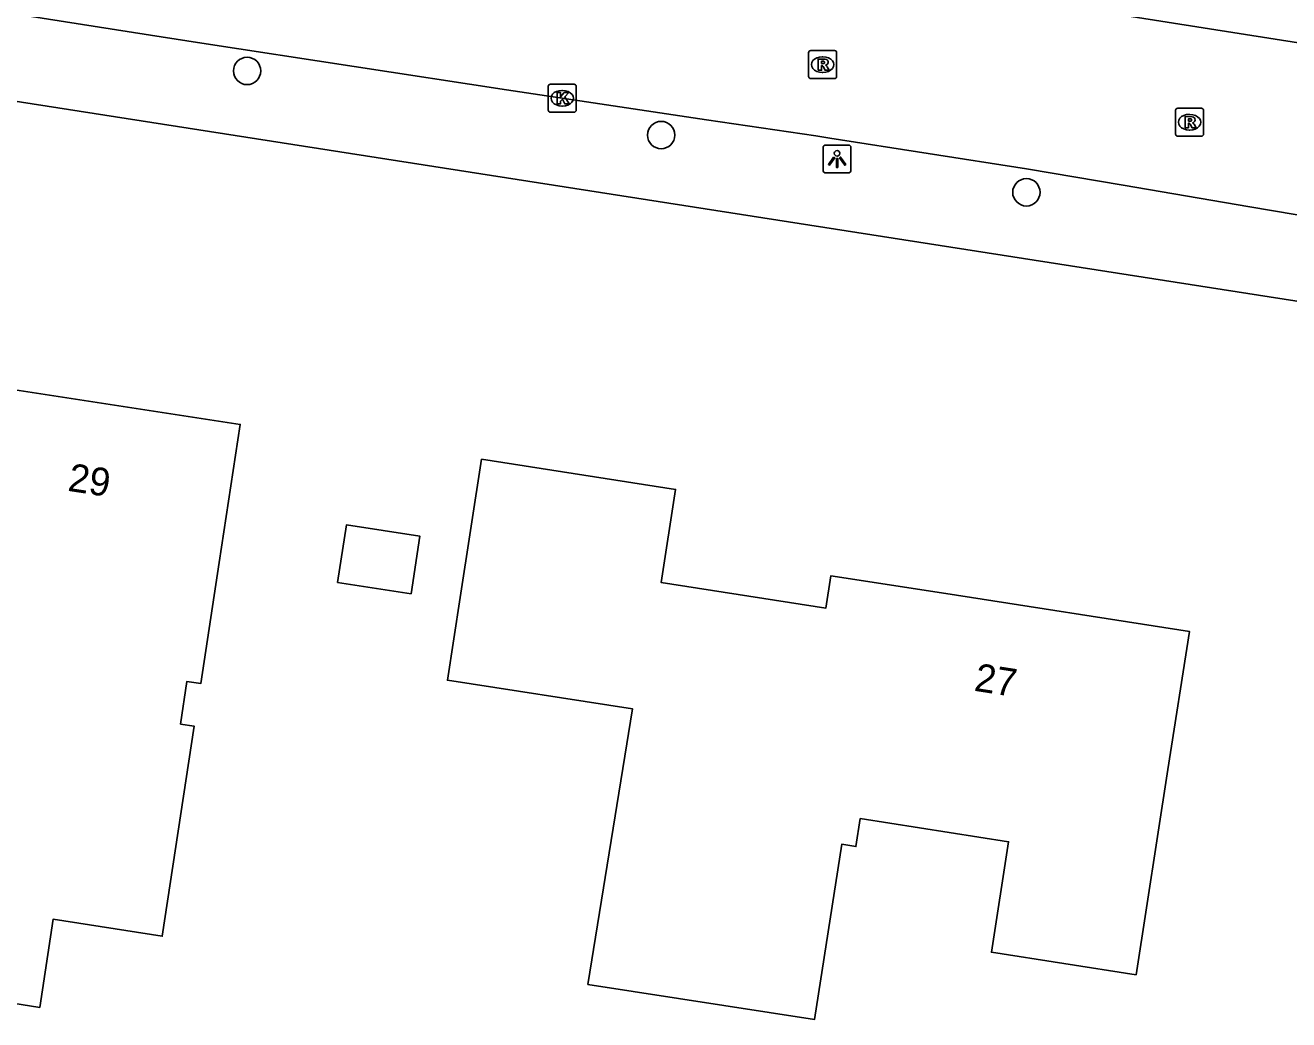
# Model space of a CAD drawing. Extents: x 161486 to 162249, y 379484 to 380829.
# Drawn here: x 161700.97 to 161746.18, y 380408.38 to 380443.95 of the extents above; entities that cross this region are included whole.
import ezdxf

# ---------------------------------------------------------------- set-up
doc = ezdxf.new("R2010")
doc.units = 0
for name, color, linetype in [('IMGEO_Boom', 7, 'Continuous'), ('IMGEO_Kolk', 7, 'Continuous'), ('IMGEO_Lichtpunt', 7, 'Continuous'), ('IMGEO_Pand', 7, 'Continuous'), ('IMGEO_Pand_nummerreeks', 7, 'Continuous'), ('IMGEO_Rijbaan_lokaal_open', 7, 'Continuous'), ('IMGEO_Rioolput', 7, 'Continuous'), ('IMGEO_Voetpad_open', 7, 'Continuous')]:
    doc.layers.add(name, color=color, linetype=linetype)

msp = doc.modelspace()

# ---------------------------------------------------------------- linework, layer by layer
at = {"layer": 'IMGEO_Boom'}
for centre in [(161708.906, 380442.314), (161723.725, 380440.023), (161736.79, 380437.973)]:
    msp.add_circle(centre, 0.489, dxfattribs=at)
at = {"layer": 'IMGEO_Kolk'}
for p, q in [((161719.683, 380440.913), (161719.683, 380441.765)), ((161719.758, 380441.839), (161720.61, 380441.839)), ((161720.684, 380441.765), (161720.684, 380440.913)), ((161720.171, 380441.619), (161720.196, 380441.619)), ((161720.61, 380440.839), (161719.758, 380440.839)), ((161720.194, 380441.059), (161720.169, 380441.059))]:
    msp.add_line(p, q, dxfattribs=at)
for points in [[(161719.683, 380440.913), (161719.683, 380441.765)], [(161719.758, 380441.839), (161720.61, 380441.839)], [(161720.684, 380441.765), (161720.684, 380440.913)], [(161720.004, 380441.539), (161720.127, 380441.539), (161720.127, 380441.388), (161720.257, 380441.539), (161720.421, 380441.539), (161720.275, 380441.388), (161720.428, 380441.139), (161720.276, 380441.139), (161720.191, 380441.303), (161720.127, 380441.236), (161720.127, 380441.139), (161720.004, 380441.139), (161720.004, 380441.539)], [(161720.61, 380440.839), (161719.758, 380440.839)]]:
    msp.add_lwpolyline(points, dxfattribs=at)
for centre, start, end in [((161719.76, 380441.763), 91.552, 178.448), ((161719.76, 380441.763), 91.552, 178.448), ((161720.608, 380441.763), 1.552, 88.448), ((161720.608, 380441.763), 1.552, 88.448), ((161719.76, 380440.915), 181.552, 268.448), ((161719.76, 380440.915), 181.552, 268.448), ((161720.608, 380440.915), 271.552, 358.448), ((161720.608, 380440.915), 271.552, 358.448)]:
    msp.add_arc(centre, 0.0765, start, end, dxfattribs=at)
for centre, major_axis, ratio, start_param, end_param in [((161720.17, 380441.339), (-0.387, 0.002), 0.722429, 4.712389, 7.853982), ((161720.195, 380441.339), (-0.39, 0.002), 0.717154, 1.570796, 4.712389)]:
    msp.add_ellipse(centre, major_axis=major_axis, ratio=ratio, start_param=start_param, end_param=end_param, dxfattribs=at)
at = {"layer": 'IMGEO_Lichtpunt'}
for p, q in [((161729.518, 380439.57), (161729.518, 380438.763)), ((161729.518, 380439.57), (161729.518, 380438.763)), ((161730.42, 380439.665), (161729.612, 380439.665)), ((161730.42, 380439.665), (161729.612, 380439.665)), ((161730.514, 380438.763), (161730.514, 380439.57)), ((161730.514, 380438.763), (161730.514, 380439.57)), ((161729.612, 380438.669), (161730.42, 380438.669)), ((161729.612, 380438.669), (161730.42, 380438.669))]:
    msp.add_line(p, q, dxfattribs=at)
for points in [[(161729.892, 380439.234), (161729.931, 380439.206), (161729.743, 380438.944), (161729.705, 380438.971), (161729.892, 380439.234)], [(161729.994, 380439.186), (161730.041, 380439.186), (161730.041, 380438.864), (161729.994, 380438.864), (161729.994, 380439.186)], [(161730.104, 380439.206), (161730.142, 380439.233), (161730.329, 380438.971), (161730.29, 380438.943), (161730.104, 380439.206)]]:
    msp.add_lwpolyline(points, dxfattribs=at)
msp.add_circle((161730.017, 380439.368), 0.0994, dxfattribs=at)
for centre, start, end in [((161729.612, 380439.57), 90, 180), ((161729.612, 380439.57), 90, 180), ((161730.42, 380439.57), 0, 90), ((161730.42, 380439.57), 0, 90), ((161729.612, 380438.763), 180, 270), ((161729.612, 380438.763), 180, 270), ((161730.42, 380438.763), 270, 0), ((161730.42, 380438.763), 270, 360)]:
    msp.add_arc(centre, 0.0946, start, end, dxfattribs=at)
at = {"layer": 'IMGEO_Pand'}
for points in [[(161706.519, 380418.953), (161707.013, 380418.878), (161705.869, 380411.362), (161701.972, 380411.977), (161701.487, 380408.818), (161695.684, 380409.746), (161697.215, 380420.065), (161698.463, 380419.874), (161698.73, 380421.623), (161697.454, 380421.818), (161698.127, 380426.223), (161698.881, 380431.165), (161708.665, 380429.671), (161707.911, 380424.729), (161707.25, 380420.401), (161706.752, 380420.477), (161706.519, 380418.953)], [(161740.715, 380409.986), (161735.541, 380410.791), (161736.156, 380414.745), (161730.845, 380415.571), (161730.689, 380414.573), (161730.183, 380414.651), (161729.208, 380408.381), (161721.103, 380409.642), (161722.699, 380419.496), (161716.077, 380420.52), (161716.536, 380423.484), (161717.3, 380428.425), (161724.237, 380427.349), (161723.721, 380424.018), (161729.62, 380423.104), (161729.799, 380424.26), (161733.914, 380423.62), (161742.624, 380422.264), (161741.856, 380417.324), (161740.715, 380409.986)], [(161714.779, 380423.617), (161712.147, 380424.019), (161712.461, 380426.074), (161715.093, 380425.672), (161714.779, 380423.617)]]:
    msp.add_lwpolyline(points, dxfattribs=at)
at = {"layer": 'IMGEO_Rijbaan_lokaal_open'}
for points in [[(161722.958, 380447.035), (161750.621, 380442.671)], [(161810.928, 380426.326), (161804.301, 380427.547), (161792.014, 380429.675), (161784.503, 380430.965), (161777.227, 380432.215), (161777.074, 380432.24), (161763.28, 380434.453), (161754.881, 380435.751), (161744.785, 380437.458), (161740.249, 380438.226), (161736.799, 380438.809), (161729.763, 380439.91), (161729.261, 380439.989), (161725.346, 380440.572), (161718.187, 380441.637), (161707.293, 380443.311), (161705.835, 380443.535), (161699.969, 380444.448), (161691.17, 380445.817)]]:
    msp.add_lwpolyline(points, dxfattribs=at)
at = {"layer": 'IMGEO_Rioolput'}
for p, q in [((161729, 380442.116), (161729, 380442.968)), ((161729.075, 380443.042), (161729.927, 380443.042)), ((161729.488, 380442.822), (161729.513, 380442.822)), ((161730.001, 380442.968), (161730.001, 380442.116)), ((161729.511, 380442.262), (161729.486, 380442.262)), ((161729.927, 380442.042), (161729.075, 380442.042)), ((161742.13, 380440.055), (161742.13, 380440.907)), ((161742.205, 380440.981), (161743.057, 380440.981)), ((161743.131, 380440.907), (161743.131, 380440.055)), ((161742.618, 380440.761), (161742.643, 380440.761)), ((161743.057, 380439.981), (161742.205, 380439.981)), ((161742.641, 380440.201), (161742.616, 380440.201))]:
    msp.add_line(p, q, dxfattribs=at)
for points in [[(161729, 380442.116), (161729, 380442.968)], [(161729.075, 380443.042), (161729.927, 380443.042)], [(161729.589, 380442.74), (161729.337, 380442.742), (161729.337, 380442.342)], [(161729.515, 380442.661), (161729.461, 380442.661), (161729.461, 380442.58)], [(161730.001, 380442.968), (161730.001, 380442.116)], [(161729.337, 380442.342), (161729.461, 380442.342), (161729.461, 380442.504), (161729.472, 380442.504)], [(161729.461, 380442.58), (161729.513, 380442.58)], [(161729.519, 380442.475), (161729.59, 380442.342), (161729.73, 380442.342), (161729.665, 380442.468)], [(161729.927, 380442.042), (161729.075, 380442.042)], [(161742.13, 380440.055), (161742.13, 380440.907)], [(161742.205, 380440.981), (161743.057, 380440.981)], [(161743.131, 380440.907), (161743.131, 380440.055)], [(161742.719, 380440.679), (161742.467, 380440.681), (161742.467, 380440.281)], [(161742.467, 380440.281), (161742.591, 380440.281), (161742.591, 380440.443), (161742.602, 380440.443)], [(161742.645, 380440.6), (161742.591, 380440.6), (161742.591, 380440.519)], [(161742.591, 380440.519), (161742.643, 380440.519)], [(161742.649, 380440.414), (161742.72, 380440.281), (161742.86, 380440.281), (161742.795, 380440.407)], [(161743.057, 380439.981), (161742.205, 380439.981)]]:
    msp.add_lwpolyline(points, dxfattribs=at)
for centre, radius, start, end in [((161729.077, 380442.966), 0.0765, 91.552, 178.448), ((161729.077, 380442.966), 0.0765, 91.552, 178.448), ((161729.521, 380442.565), 0.0964, 77.0061, 93.1865), ((161729.535, 380442.622), 0.0378, 276.6634, 79.6772), ((161729.588, 380442.63), 0.109, 350.3612, 89.416), ((161729.925, 380442.966), 0.0765, 1.552, 88.448), ((161729.925, 380442.966), 0.0765, 1.552, 88.448), ((161729.471, 380442.451), 0.0533, 26.0293, 88.6989), ((161729.497, 380442.769), 0.19, 274.7715, 282.9687), ((161729.586, 380442.63), 0.112, 277.5842, 350.9817), ((161729.57, 380442.415), 0.108, 29.5134, 73.7905), ((161729.077, 380442.118), 0.0765, 181.552, 268.448), ((161729.077, 380442.118), 0.0765, 181.552, 268.448), ((161729.925, 380442.118), 0.0765, 271.552, 358.448), ((161729.925, 380442.118), 0.0765, 271.552, 358.448), ((161742.207, 380440.905), 0.0765, 91.552, 178.448), ((161742.207, 380440.905), 0.0765, 91.552, 178.448), ((161743.055, 380440.905), 0.0765, 1.552, 88.448), ((161743.055, 380440.905), 0.0765, 1.552, 88.448), ((161742.601, 380440.39), 0.0533, 26.0293, 88.6989), ((161742.627, 380440.708), 0.19, 274.7715, 282.9687), ((161742.651, 380440.504), 0.0964, 77.0061, 93.1865), ((161742.665, 380440.561), 0.0378, 276.6634, 79.6772), ((161742.718, 380440.569), 0.109, 350.3612, 89.416), ((161742.716, 380440.569), 0.112, 277.5842, 350.9817), ((161742.7, 380440.354), 0.108, 29.5134, 73.7905), ((161742.207, 380440.057), 0.0765, 181.552, 268.448), ((161742.207, 380440.057), 0.0765, 181.552, 268.448), ((161743.055, 380440.057), 0.0765, 271.552, 358.448), ((161743.055, 380440.057), 0.0765, 271.552, 358.448)]:
    msp.add_arc(centre, radius, start, end, dxfattribs=at)
for centre, major_axis, ratio, start_param, end_param in [((161729.487, 380442.542), (-0.387, 0.002), 0.722429, 4.712389, 7.853982), ((161729.512, 380442.542), (-0.39, 0.002), 0.717154, 1.570796, 4.712389), ((161742.617, 380440.481), (-0.387, 0.002), 0.722429, 4.712389, 7.853982), ((161742.642, 380440.481), (-0.39, 0.002), 0.717154, 1.570796, 4.712389)]:
    msp.add_ellipse(centre, major_axis=major_axis, ratio=ratio, start_param=start_param, end_param=end_param, dxfattribs=at)
at = {"layer": 'IMGEO_Voetpad_open'}
msp.add_lwpolyline([(161910.18, 380403.657), (161870.617, 380411.917), (161833.133, 380419.277), (161827.383, 380420.325), (161803.575, 380424.662), (161764.511, 380431.266), (161690.732, 380442.772)], dxfattribs=at)

# ---------------------------------------------------------------- texts
at = {"layer": 'IMGEO_Pand_nummerreeks'}
for s, rotation, p in [('29', 351.3197, (161702.461, 380427.3)), ('27', 351.1538, (161734.891, 380420.148))]:
    msp.add_text(s, height=1, rotation=rotation, dxfattribs=at).set_placement(p)

doc.saveas('drawing.dxf')
